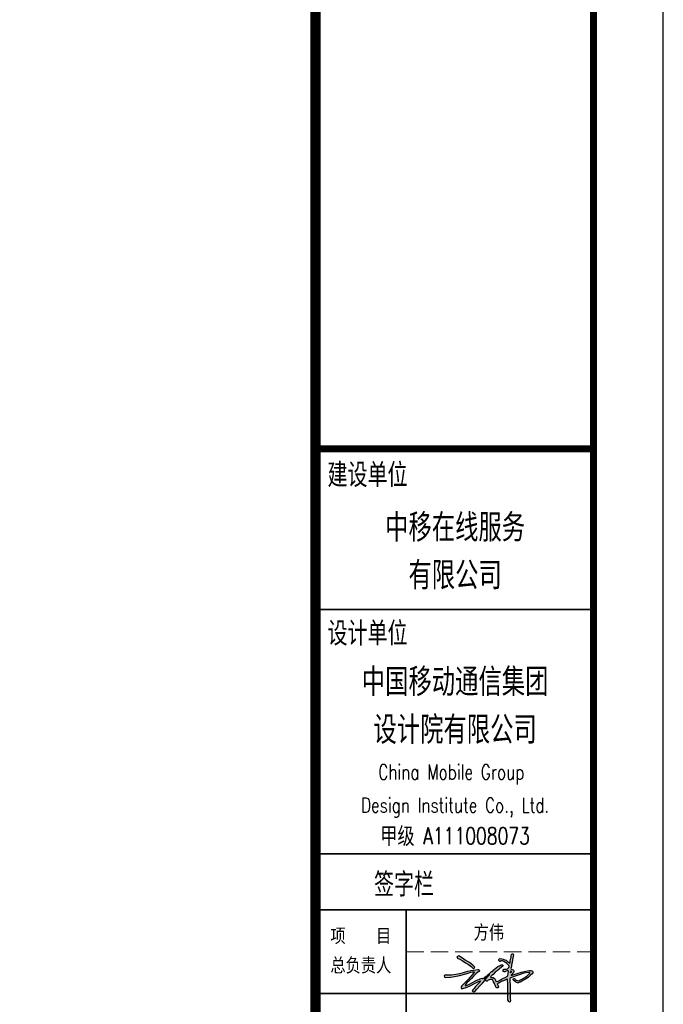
# Model space of a CAD drawing. Extents: x 797781 to 1255204, y 21234 to 1024248.
# Tile 762 of 1056: x 998476 to 1007693, y 757256 to 771352. Entities that reach past the tile are written whole.
import ezdxf
from ezdxf.enums import TextEntityAlignment as Align

# ---------------------------------------------------------------- set-up
doc = ezdxf.new("R2010")
doc.units = 0
doc.header["$LTSCALE"] = 1000
doc.header["$MEASUREMENT"] = 0
doc.linetypes.add('230303生产综合楼-平面图_t8$0$DASH', pattern=[0.35, 0.25, -0.1])
doc.layers.add('230303生产综合楼-平面图_t8$0$PUB_TITLE', color=4, linetype='Continuous')
doc.layers.add('230303生产综合楼-平面图_t8$0$不打印线', color=5, linetype='230303生产综合楼-平面图_t8$0$DASH', lineweight=0, plot=False)
doc.layers.add('230303生产综合楼-平面图_t8$0$图框', color=4, linetype='Continuous', lineweight=35)
doc.layers.add('图框', color=4, linetype='Continuous', lineweight=35)
doc.styles.add('-黑体', font='simhei.ttf', dxfattribs={"width": 0.8})
doc.styles.add('230303生产综合楼-平面图_t8$0$-黑体', font='simhei.ttf', dxfattribs={"width": 0.8})
doc.styles.add('230303生产综合楼-平面图_t8$0$TK', font='complex_.ttf', dxfattribs={"width": 0.75, "bigfont": 'china'})

# ---------------------------------------------------------------- blocks, each defined once
blk = doc.blocks.new('A$C3A5648CE')
h = blk.add_hatch(color=256)
h.paths.add_polyline_path([(2173, 1518), (2137, 1531), (2106, 1542), (2064, 1554), (2004, 1559), (1979, 1548), (1957, 1529), (1950, 1510), (1954, 1489), (1974, 1463), (1986, 1457), (2003, 1455), (2024, 1478), (2050, 1484), (2080, 1476), (2127, 1459), (2172, 1438), (2232, 1396), (2293, 1337), (2318, 1303), (2321, 1283), (2310, 1237), (2258, 1194), (2223, 1188), (2180, 1178), (2165, 1180), (2129, 1180), (2104, 1146), (2104, 1112), (2113, 1094), (2145, 1086), (2166, 1088), (2218, 1107), (2269, 1124), (2295, 1119), (2302, 1103), (2278, 957), (2258, 937), (2176, 885), (2120, 856), (2018, 800), (1927, 754), (1859, 737), (1846, 745), (1836, 785), (1820, 825), (1802, 850), (1751, 880), (1706, 889), (1663, 894), (1655, 908), (1676, 935), (1700, 958), (1750, 987), (1818, 1071), (1890, 1128), (2047, 1256), (2093, 1295), (2093, 1324), (2079, 1338), (2041, 1342), (1996, 1319), (1919, 1273), (1858, 1224), (1774, 1155), (1723, 1102), (1696, 1095), (1646, 1056), (1622, 1030), (1585, 1003), (1540, 955), (1520, 935), (1499, 936), (1455, 899), (1410, 858), (1390, 847), (1375, 848), (1360, 852), (1341, 855), (1258, 819), (1143, 774), (1010, 704), (874, 639), (765, 591), (752, 602), (762, 635), (811, 688), (907, 779), (980, 854), (1062, 939), (1144, 1025), (1204, 1076), (1247, 1103), (1256, 1130), (1247, 1152), (1231, 1170), (1199, 1169), (1135, 1163), (1047, 1149), (948, 1131), (846, 1108), (682, 1059), (541, 1032), (414, 1000), (261, 979), (148, 975), (58, 980), (16, 968), (0, 938), (11, 896), (38, 880), (240, 900), (493, 938), (816, 1024), (950, 1071), (1005, 1085), (1061, 1086), (1077, 1075), (1063, 1048), (849, 810), (708, 665), (633, 584), (610, 544), (605, 528), (614, 493), (633, 475), (823, 535), (929, 588), (1084, 673), (1223, 738), (1265, 756), (1294, 763), (1285, 727), (1232, 685), (1178, 619), (1120, 559), (1065, 492), (1019, 444), (1002, 409), (1017, 379), (1044, 368), (1091, 387), (1162, 470), (1288, 596), (1377, 695), (1441, 767), (1450, 807), (1436, 820), (1497, 887), (1535, 920), (1581, 963), (1611, 981), (1621, 984), (1618, 972), (1598, 961), (1576, 930), (1538, 898), (1513, 862), (1478, 818), (1471, 787), (1493, 760), (1515, 754), (1535, 752), (1576, 785), (1637, 811), (1665, 818), (1710, 807), (1739, 790), (1766, 733), (1796, 664), (1835, 576), (1858, 525), (1886, 513), (1914, 518), (1940, 546), (1933, 589), (1912, 623), (1897, 645), (1901, 661), (1911, 668), (1948, 687), (2002, 712), (2055, 747), (2088, 754), (2171, 784), (2243, 824), (2258, 825), (2263, 802), (2262, 774), (2271, 685), (2271, 503), (2276, 228), (2279, 84), (2307, 20), (2330, 0), (2364, 17), (2370, 57), (2360, 135), (2359, 241), (2353, 512), (2343, 853), (2381, 867), (2447, 896), (2573, 940), (2715, 995), (2848, 1034), (3029, 1063), (3052, 1062), (3062, 1056), (3061, 1041), (3016, 993), (2959, 936), (2826, 849), (2701, 784), (2663, 767), (2614, 771), (2574, 783), (2534, 812), (2524, 838), (2507, 853), (2482, 850), (2465, 830), (2470, 806), (2505, 764), (2559, 718), (2620, 695), (2661, 695), (2737, 725), (2832, 785), (2930, 839), (3013, 895), (3092, 962), (3149, 1020), (3169, 1055), (3175, 1082), (3162, 1105), (3130, 1126), (3101, 1132), (3052, 1131), (2921, 1109), (2766, 1070), (2606, 1024), (2397, 950), (2389, 962), (2398, 976), (2417, 995), (2450, 1038), (2474, 1064), (2489, 1083), (2496, 1105), (2490, 1127), (2478, 1144), (2465, 1153), (2435, 1175), (2396, 1186), (2386, 1207), (2400, 1241), (2405, 1303), (2407, 1334), (2432, 1420), (2441, 1532), (2467, 1637), (2479, 1706), (2459, 1728), (2436, 1730), (2405, 1712), (2395, 1662), (2391, 1605), (2381, 1576), (2367, 1524), (2360, 1473), (2356, 1409), (2350, 1396), (2341, 1398), (2325, 1411), (2300, 1431), (2268, 1460), (2213, 1499)])
h.paths.add_polyline_path([(2384, 1120), (2410, 1102), (2399, 1074), (2384, 1049), (2372, 1046), (2374, 1062), (2383, 1095), (2384, 1106)], flags=16)
h.paths.add_polyline_path([(1020, 1328), (897, 1415), (753, 1506), (656, 1576), (559, 1632), (515, 1654), (468, 1635), (453, 1607), (480, 1563), (532, 1550), (646, 1491), (764, 1410), (863, 1355), (955, 1287), (1011, 1242), (1024, 1213), (1049, 1196), (1086, 1224), (1088, 1256)], flags=17)
for points in [[(58, 980), (148, 975), (261, 979), (414, 1000), (541, 1032), (682, 1059), (846, 1108), (948, 1131), (1047, 1149), (1135, 1163), (1199, 1169), (1231, 1170), (1247, 1152), (1256, 1130), (1247, 1103), (1204, 1076), (1144, 1025), (1062, 939), (980, 854), (907, 779), (811, 688), (762, 635), (752, 602), (765, 591), (874, 639), (1010, 704), (1143, 774), (1258, 819), (1341, 855), (1360, 852), (1375, 848), (1390, 847), (1410, 858), (1455, 899), (1499, 936), (1520, 935), (1540, 955), (1585, 1003), (1622, 1030), (1646, 1056), (1696, 1095), (1723, 1102), (1774, 1155), (1858, 1224), (1919, 1273), (1996, 1319), (2041, 1342), (2079, 1338), (2093, 1324), (2093, 1295), (2047, 1256), (1890, 1128), (1818, 1071), (1750, 987), (1700, 958), (1676, 935), (1655, 908), (1663, 894), (1706, 889), (1751, 880), (1802, 850), (1820, 825), (1836, 785), (1846, 745), (1859, 737), (1927, 754), (2018, 800), (2120, 856), (2176, 885), (2258, 937), (2278, 957), (2302, 1103), (2295, 1119), (2269, 1124), (2218, 1107), (2166, 1088), (2145, 1086), (2113, 1094), (2104, 1112), (2104, 1146), (2129, 1180), (2165, 1180), (2180, 1178), (2223, 1188), (2258, 1194), (2310, 1237), (2321, 1283), (2318, 1303), (2293, 1337), (2232, 1396), (2172, 1438), (2127, 1459), (2080, 1476), (2050, 1484), (2024, 1478), (2003, 1455), (1986, 1457), (1974, 1463), (1954, 1489), (1950, 1510), (1957, 1529), (1979, 1548), (2004, 1559), (2064, 1554), (2106, 1542), (2137, 1531), (2173, 1518), (2213, 1499), (2268, 1460), (2300, 1431), (2325, 1411), (2341, 1398), (2350, 1396), (2356, 1409), (2360, 1473), (2367, 1524), (2381, 1576), (2391, 1605), (2395, 1662), (2405, 1712), (2436, 1730), (2459, 1728), (2479, 1706), (2467, 1637), (2441, 1532), (2432, 1420), (2407, 1334), (2405, 1303), (2400, 1241), (2386, 1207), (2396, 1186), (2435, 1175), (2465, 1153), (2478, 1144), (2490, 1127), (2496, 1105), (2489, 1083), (2474, 1064), (2450, 1038), (2417, 995), (2398, 976), (2389, 962), (2397, 950), (2606, 1024), (2766, 1070), (2921, 1109), (3052, 1131), (3101, 1132), (3130, 1126), (3162, 1105), (3175, 1082), (3169, 1055), (3149, 1020), (3092, 962), (3013, 895), (2930, 839), (2832, 785), (2737, 725), (2661, 695), (2620, 695), (2559, 718), (2505, 764), (2470, 806), (2465, 830), (2482, 850), (2507, 853), (2524, 838), (2534, 812), (2574, 783), (2614, 771), (2663, 767), (2701, 784), (2826, 849), (2959, 936), (3016, 993), (3061, 1041), (3062, 1056), (3052, 1062), (3029, 1063), (2848, 1034), (2715, 995), (2573, 940), (2447, 896), (2381, 867), (2343, 853), (2353, 512), (2359, 241), (2360, 135), (2370, 57), (2364, 17), (2330, 0), (2307, 20), (2279, 84), (2276, 228), (2271, 503), (2271, 685), (2262, 774), (2263, 802), (2258, 825), (2243, 824), (2171, 784), (2088, 754), (2055, 747), (2002, 712), (1948, 687), (1911, 668), (1901, 661), (1897, 645), (1912, 623), (1933, 589), (1940, 546), (1914, 518), (1886, 513), (1858, 525), (1835, 576), (1796, 664), (1766, 733), (1739, 790), (1710, 807), (1665, 818), (1637, 811), (1576, 785), (1535, 752), (1515, 754), (1493, 760), (1471, 787), (1478, 818), (1513, 862), (1538, 898), (1576, 930), (1598, 961), (1618, 972), (1621, 984), (1611, 981)], [(58, 980), (16, 968), (0, 938), (11, 896), (38, 880), (240, 900), (493, 938), (816, 1024), (950, 1071), (1005, 1085), (1061, 1086), (1077, 1075), (1063, 1048), (849, 810), (708, 665), (633, 584), (610, 544), (605, 528), (614, 493), (633, 475), (823, 535), (929, 588), (1084, 673), (1223, 738), (1265, 756), (1294, 763), (1285, 727), (1232, 685), (1178, 619), (1120, 559), (1065, 492), (1019, 444), (1002, 409), (1017, 379), (1044, 368), (1091, 387), (1162, 470), (1288, 596), (1377, 695), (1441, 767), (1450, 807), (1436, 820), (1497, 887), (1535, 920), (1581, 963), (1611, 981)], [(2384, 1120), (2410, 1102), (2399, 1074), (2384, 1049), (2372, 1046), (2374, 1062), (2383, 1095), (2384, 1106), (2384, 1120)]]:
    blk.add_lwpolyline(points)
blk.add_lwpolyline([(515, 1654), (468, 1635), (453, 1607), (480, 1563), (532, 1550), (646, 1491), (764, 1410), (863, 1355), (955, 1287), (1011, 1242), (1024, 1213), (1049, 1196), (1086, 1224), (1088, 1256), (1020, 1328), (897, 1415), (753, 1506), (656, 1576), (559, 1632)], close=True)
blk = doc.blocks.new('230303生产综合楼-平面图_t8$0$图签')
at = {"layer": '230303生产综合楼-平面图_t8$0$不打印线', "linetype": '230303生产综合楼-平面图_t8$0$DASH'}
blk.add_line((-2700, 20500), (0, 20500), dxfattribs=at)
at = {"layer": '230303生产综合楼-平面图_t8$0$图框', "color": 4}
for p, q in [((-4000, 25400), (0, 25400)), ((-4000, 21900), (0, 21900))]:
    blk.add_line(p, q, dxfattribs=at)
at = {"layer": '230303生产综合楼-平面图_t8$0$图框', "linetype": 'Continuous'}
for p, q in [((-4000, 21100), (0, 21100)), ((-2700, 15100), (-2700, 21100)), ((-4000, 19900), (0, 19900))]:
    blk.add_line(p, q, dxfattribs=at)
at = {"layer": '230303生产综合楼-平面图_t8$0$图框', "linetype": 'Continuous', "const_width": 100}
blk.add_lwpolyline([(-4000, 27700), (0, 27700)], dxfattribs=at)
at = {"xscale": 0.3999999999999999, "yscale": 0.3999999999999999, "zscale": 0.3999999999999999}
blk.add_blockref('A$C3A5648CE', (-2155, 19777), dxfattribs=at)
at = {"layer": '230303生产综合楼-平面图_t8$0$图框', "style": '230303生产综合楼-平面图_t8$0$-黑体', "width": 0.7}
for s, p in [('建设单位', (-3827, 27184)), ('设计单位', (-3827, 24916)), ('签字栏', (-3161, 21322))]:
    blk.add_text(s, height=300, dxfattribs=at).set_placement(p)
at = {"layer": '230303生产综合楼-平面图_t8$0$图框', "style": '230303生产综合楼-平面图_t8$0$-黑体'}
for s, height, width, p in [('中移在线服务', 350, 0.7, (-2000, 26409)), ('有限公司', 350, 0.7, (-2000, 25724)), ('中国移动通信集团', 350, 0.7, (-2000, 24198)), ('设计院有限公司', 350, 0.7, (-2000, 23513)), ('项    目', 200, 0.8, (-3350, 20629)), ('总负责人', 200, 0.8, (-3350, 20207))]:
    blk.add_text(s, height=height, dxfattribs=dict(at, width=width)).set_placement(p, align=Align.CENTER)
at = {"layer": '230303生产综合楼-平面图_t8$0$图框', "color": 4, "style": '230303生产综合楼-平面图_t8$0$TK', "width": 0.75}
for s, height, p in [('China Mobile Group ', 213.33, (-2000, 22965)), ('Design Institute Co., Ltd.', 213.33, (-2000, 22491)), ('甲级 A111008073', 240, (-2000, 22038))]:
    blk.add_text(s, height=height, dxfattribs=at).set_placement(p, align=Align.CENTER)
at = {"layer": '图框', "style": '-黑体', "width": 0.8}
blk.add_text('方伟', height=200, dxfattribs=at).set_placement((-1735, 20678, 1527))

msp = doc.modelspace()

# ---------------------------------------------------------------- linework, layer by layer
at = {"layer": '230303生产综合楼-平面图_t8$0$PUB_TITLE'}
msp.add_lwpolyline([(881593.5, 736507.3), (1007693.5, 736507.3), (1007693.5, 795907.3), (881593.5, 795907.3)], close=True, dxfattribs=at)
at = {"layer": '230303生产综合楼-平面图_t8$0$PUB_TITLE', "const_width": 100}
msp.add_lwpolyline([(884093.5, 737507.3), (1006693.5, 737507.3), (1006693.5, 794907.3), (884093.5, 794907.3)], close=True, dxfattribs=at)
at = {"layer": '230303生产综合楼-平面图_t8$0$图框', "const_width": 150}
msp.add_lwpolyline([(1002711.7, 794907.3), (1002711.7, 737507.3)], dxfattribs=at)

# ---------------------------------------------------------------- block references
msp.add_blockref('230303生产综合楼-平面图_t8$0$图签', (1006711.7, 737509.3))

doc.saveas('drawing.dxf')
